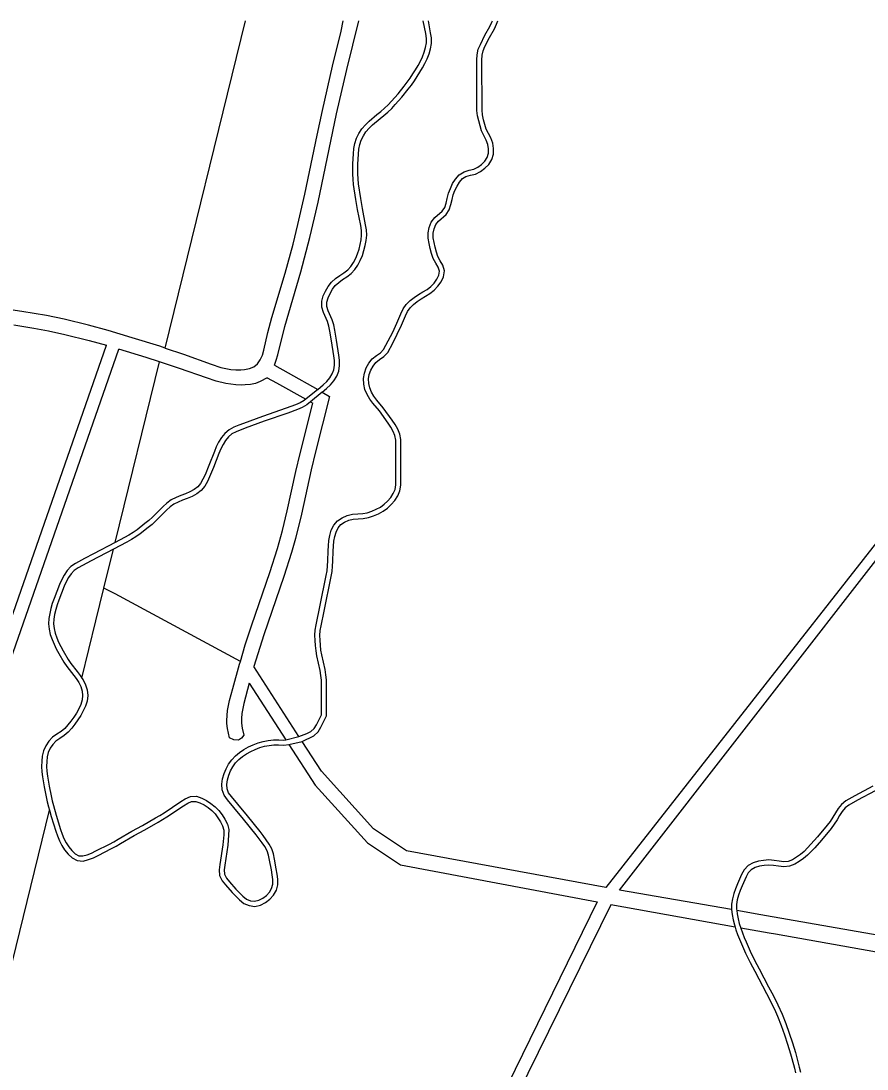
# Model space of a CAD drawing. Extents: x 124000 to 129000, y 395500 to 397503.
# Drawn here: x 128304.5 to 128472.6, y 397291.9 to 397500 of the extents above; entities that cross this region are included whole.
import ezdxf

# ---------------------------------------------------------------- set-up
doc = ezdxf.new("R2010")
doc.units = 0
doc.layers.add('gg-knt-onverhard', color=7, linetype='Continuous')
doc.layers.add('gt-grn-groengrens', color=7, linetype='Continuous')

msp = doc.modelspace()

# ---------------------------------------------------------------- linework, layer by layer
at = {"layer": 'gg-knt-onverhard'}
for p, q in [((128354.87, 397431.66), (128357.6, 397430.13)), ((128353.4, 397429.16), (128355.28, 397428.11)), ((128357.6, 397430.13), (128363.47, 397426.85)), ((128355.28, 397428.11), (128361.07, 397424.87)), ((128363.47, 397426.85), (128361.07, 397424.87)), ((128364.37, 397426.29), (128362.02, 397424.34)), ((128364.37, 397426.29), (128365.79, 397425.43)), ((128362.02, 397424.34), (128362.47, 397424.09)), ((128359.74, 397357.93), (128350.78, 397371.79)), ((128349.86, 397368.51), (128357.12, 397357.27)), ((128357.12, 397357.27), (128359.74, 397357.93)), ((128451.46, 397322.53), (128446.7, 397323.36)), ((128453.15, 397318.87), (128447.47, 397319.88))]:
    msp.add_line(p, q, dxfattribs=at)
for points in [[(128333.18, 397435.03), (128336.81, 397433.82), (128342.31, 397431.84), (128344.22, 397431.22), (128345.19, 397430.98), (128346.18, 397430.8), (128347.18, 397430.71), (128348.21, 397430.7), (128348.91, 397430.76), (128349.91, 397430.96), (128350.8, 397431.35), (128351.49, 397431.93), (128352.04, 397432.71), (128352.46, 397433.62), (128352.78, 397434.64), (128353.58, 397438.11), (128354.36, 397441.11), (128356.99, 397449.91), (128358.56, 397455.67), (128359.52, 397459.58), (128360.89, 397465.61), (128363.32, 397477.35), (128364.38, 397482.24), (128366.4, 397491.01), (128368.11, 397497.96), (128368.49, 397500)], [(128354.87, 397431.66), (128355.22, 397432.64), (128355.51, 397433.67), (128356.94, 397439.33), (128360.1, 397450.21), (128361.89, 397456.97), (128362.83, 397460.89), (128363.53, 397464), (128367.22, 397481.57), (128369.24, 397490.34), (128371.6, 397500)], [(128359.74, 397357.93), (128361.3, 397358.52), (128362.12, 397358.92), (128362.76, 397359.48), (128363.21, 397360.26), (128364.22, 397362.24), (128364.22, 397368.11), (128364.2, 397369.09), (128364.1, 397370.04), (128363.93, 397371), (128363.29, 397373.94), (128363.12, 397374.95), (128363.01, 397375.97), (128362.94, 397376.98), (128362.9, 397378.01), (128362.96, 397379.06), (128363.13, 397380.08), (128363.93, 397384.01), (128365.16, 397389.87), (128365.31, 397390.83), (128365.4, 397391.8), (128365.45, 397392.79), (128365.53, 397394.79), (128365.58, 397395.8), (128365.68, 397396.82), (128365.85, 397397.86), (128366.16, 397398.89), (128366.66, 397399.88), (128367.39, 397400.73), (128368.32, 397401.36), (128369.31, 397401.79), (128370.37, 397402.05), (128371.41, 397402.13), (128372.39, 397402.19), (128373.3, 397402.34), (128374.19, 397402.65), (128375.07, 397403.03), (128375.91, 397403.48), (128376.67, 397404.02), (128377.35, 397404.66), (128377.96, 397405.38), (128378.46, 397406.16), (128378.81, 397406.99), (128378.97, 397407.87), (128378.96, 397416.78), (128378.79, 397417.67), (128378.44, 397418.51), (128377.97, 397419.33), (128377.42, 397420.14), (128375.7, 397422.57), (128374.4, 397424.09), (128373.78, 397424.93), (128373.26, 397425.85), (128372.85, 397426.84), (128372.59, 397427.89), (128372.52, 397428.99), (128372.72, 397430.08), (128373.11, 397431.09), (128373.63, 397432.03), (128374.29, 397432.91), (128375.14, 397433.58), (128375.94, 397434.12), (128376.55, 397434.76), (128377.46, 397436.45), (128378.35, 397438.23), (128379.2, 397440.02), (128379.97, 397441.87), (128380.42, 397442.82), (128381.04, 397443.72), (128381.81, 397444.46), (128382.63, 397445.1), (128383.48, 397445.69), (128384.37, 397446.19), (128385.19, 397446.69), (128385.91, 397447.28), (128386.56, 397447.96), (128387.11, 397448.7), (128387.49, 397449.49), (128387.62, 397450.29), (128387.4, 397451.09), (128386.92, 397451.9), (128386.42, 397452.83), (128386.08, 397453.83), (128385.8, 397454.81), (128385.57, 397455.82), (128385.41, 397456.86), (128385.4, 397457.95), (128385.62, 397459.02), (128386.01, 397460.06), (128386.69, 397460.96), (128388.21, 397462.23), (128388.68, 397462.95), (128388.96, 397463.81), (128389.17, 397464.77), (128389.42, 397465.78), (128389.8, 397466.76), (128390.26, 397467.7), (128390.81, 397468.61), (128391.53, 397469.46), (128392.52, 397470.07), (128393.56, 397470.34), (128394.49, 397470.56), (128395.29, 397470.94), (128396.01, 397471.5), (128396.66, 397472.15), (128397.13, 397472.89), (128397.37, 397473.72), (128397.4, 397474.61), (128397.24, 397475.5), (128396.92, 397476.36), (128396.47, 397477.23), (128396.02, 397478.17), (128395.7, 397479.17), (128395.43, 397480.16), (128395.21, 397481.17), (128395.09, 397482.21), (128395.08, 397492.25), (128395.1, 397493.3), (128395.35, 397494.37), (128395.76, 397495.35), (128396.67, 397497.17), (128397.66, 397498.89), (128398.07, 397499.76), (128398.16, 397500)], [(128360.37, 397356.94), (128362.67, 397358.08), (128363.55, 397358.83), (128364.09, 397359.79), (128365.22, 397362), (128365.22, 397368.12), (128365.2, 397369.15), (128365.09, 397370.18), (128364.91, 397371.19), (128364.27, 397374.12), (128364.11, 397375.08), (128364.01, 397376.06), (128363.93, 397377.03), (128363.91, 397378), (128363.96, 397378.95), (128364.12, 397379.9), (128364.71, 397382.83), (128366.15, 397389.7), (128366.3, 397390.71), (128366.39, 397391.73), (128366.45, 397392.74), (128366.52, 397394.74), (128366.58, 397395.73), (128366.68, 397396.69), (128366.83, 397397.63), (128367.1, 397398.52), (128367.5, 397399.32), (128368.07, 397399.98), (128368.8, 397400.48), (128369.64, 397400.84), (128370.53, 397401.05), (128371.48, 397401.14), (128372.5, 397401.2), (128373.55, 397401.37), (128374.55, 397401.72), (128375.51, 397402.13), (128376.44, 397402.63), (128377.3, 397403.25), (128378.08, 397403.97), (128378.76, 397404.79), (128379.35, 397405.69), (128379.78, 397406.7), (128379.97, 397407.79), (128379.96, 397416.88), (128379.75, 397417.96), (128379.34, 397418.96), (128378.81, 397419.87), (128378.24, 397420.71), (128376.48, 397423.18), (128375.19, 397424.71), (128374.62, 397425.48), (128374.16, 397426.29), (128373.8, 397427.15), (128373.58, 397428.04), (128373.53, 397428.93), (128373.69, 397429.81), (128374.02, 397430.67), (128374.47, 397431.48), (128375.01, 397432.2), (128375.73, 397432.77), (128376.59, 397433.36), (128377.36, 397434.16), (128378.35, 397435.99), (128379.25, 397437.79), (128380.11, 397439.61), (128380.88, 397441.46), (128381.29, 397442.32), (128381.8, 397443.06), (128382.47, 397443.7), (128383.23, 397444.29), (128384.02, 397444.85), (128384.87, 397445.33), (128385.76, 397445.87), (128386.59, 397446.54), (128387.33, 397447.31), (128387.96, 397448.18), (128388.46, 397449.18), (128388.65, 397450.35), (128388.32, 397451.48), (128387.79, 397452.39), (128387.34, 397453.23), (128387.04, 397454.12), (128386.77, 397455.06), (128386.56, 397456.01), (128386.41, 397456.94), (128386.4, 397457.85), (128386.58, 397458.74), (128386.9, 397459.57), (128387.42, 397460.27), (128388.97, 397461.56), (128389.59, 397462.51), (128389.92, 397463.55), (128390.15, 397464.54), (128390.38, 397465.48), (128390.72, 397466.36), (128391.13, 397467.22), (128391.63, 397468.02), (128392.19, 397468.7), (128392.91, 397469.14), (128393.8, 397469.37), (128394.82, 397469.61), (128395.82, 397470.09), (128396.68, 397470.76), (128397.44, 397471.53), (128398.05, 397472.48), (128398.37, 397473.57), (128398.4, 397474.68), (128398.21, 397475.76), (128397.84, 397476.77), (128397.37, 397477.68), (128396.95, 397478.54), (128396.66, 397479.45), (128396.41, 397480.39), (128396.2, 397481.33), (128396.09, 397482.27), (128396.08, 397492.24), (128396.1, 397493.18), (128396.3, 397494.07), (128396.67, 397494.93), (128397.55, 397496.69), (128398.55, 397498.43), (128398.99, 397499.37), (128399.23, 397500)], [(128363.47, 397426.85), (128364.55, 397427.75), (128365.25, 397428.41), (128365.85, 397429.12), (128366.33, 397429.9), (128366.65, 397430.74), (128366.78, 397431.64), (128366.76, 397432.57), (128366.65, 397433.53), (128366.21, 397436.48), (128365.86, 397438.43), (128365.67, 397439.39), (128365.39, 397440.29), (128364.59, 397442.13), (128364.28, 397443.19), (128364.28, 397444.33), (128364.57, 397445.4), (128365.03, 397446.36), (128365.56, 397447.27), (128366.2, 397448.13), (128366.99, 397448.86), (128367.84, 397449.46), (128368.67, 397450.01), (128369.42, 397450.57), (128370.04, 397451.24), (128370.55, 397452.03), (128371.01, 397452.87), (128371.39, 397453.74), (128371.67, 397454.66), (128371.9, 397455.6), (128372.09, 397456.55), (128372.18, 397457.49), (128372.15, 397458.42), (128371.99, 397459.36), (128371.36, 397462.54), (128371, 397464.56), (128370.57, 397467.55), (128370.47, 397468.57), (128370.42, 397469.59), (128370.42, 397470.61), (128370.44, 397471.62), (128370.56, 397473.64), (128370.65, 397474.67), (128370.86, 397475.7), (128371.19, 397476.71), (128371.65, 397477.68), (128372.24, 397478.57), (128372.92, 397479.36), (128373.67, 397480.09), (128375.21, 397481.41), (128375.99, 397482.03), (128376.74, 397482.66), (128377.44, 397483.33), (128378.11, 397484.05), (128379.41, 397485.54), (128380.65, 397487.08), (128381.25, 397487.87), (128381.83, 397488.67), (128382.37, 397489.48), (128382.89, 397490.32), (128383.39, 397491.17), (128383.85, 397492.04), (128384.28, 397492.91), (128384.63, 397493.8), (128384.89, 397494.71), (128385.04, 397495.63), (128385.05, 397496.55), (128384.91, 397497.49), (128384.43, 397500)], [(128364.37, 397426.29), (128365.22, 397427), (128365.97, 397427.72), (128366.66, 397428.53), (128367.23, 397429.46), (128367.62, 397430.49), (128367.78, 397431.57), (128367.76, 397432.64), (128367.64, 397433.66), (128367.2, 397436.64), (128366.84, 397438.63), (128366.64, 397439.64), (128366.33, 397440.64), (128365.53, 397442.47), (128365.28, 397443.33), (128365.28, 397444.19), (128365.51, 397445.05), (128365.91, 397445.89), (128366.4, 397446.71), (128366.95, 397447.46), (128367.62, 397448.08), (128368.41, 397448.64), (128369.25, 397449.19), (128370.1, 397449.83), (128370.83, 397450.63), (128371.41, 397451.52), (128371.91, 397452.43), (128372.33, 397453.4), (128372.64, 397454.39), (128372.88, 397455.39), (128373.08, 397456.4), (128373.19, 397457.45), (128373.15, 397458.52), (128372.97, 397459.55), (128372.34, 397462.73), (128371.99, 397464.72), (128371.56, 397467.67), (128371.47, 397468.64), (128371.42, 397469.62), (128371.42, 397470.6), (128371.44, 397471.58), (128371.55, 397473.56), (128371.65, 397474.52), (128371.83, 397475.45), (128372.12, 397476.34), (128372.52, 397477.18), (128373.04, 397477.96), (128373.65, 397478.68), (128374.34, 397479.35), (128375.84, 397480.63), (128376.62, 397481.26), (128377.4, 397481.92), (128378.15, 397482.63), (128378.85, 397483.38), (128380.17, 397484.9), (128381.44, 397486.47), (128382.06, 397487.27), (128382.65, 397488.1), (128383.21, 397488.94), (128383.75, 397489.8), (128384.26, 397490.68), (128384.74, 397491.58), (128385.2, 397492.5), (128385.58, 397493.48), (128385.87, 397494.49), (128386.04, 397495.54), (128386.05, 397496.62), (128385.89, 397497.66), (128385.46, 397500)], [(128333.18, 397435.03), (128332.07, 397435.4), (128326.61, 397437.1), (128321.82, 397438.53), (128317.96, 397439.6), (128313.1, 397440.79), (128309.62, 397441.51), (128304.69, 397442.34), (128293.39, 397444.03), (128288.46, 397444.9), (128285.53, 397445.53), (128283.58, 397446.01), (128281.52, 397446.57), (128275.75, 397448.29), (128272.85, 397449.04), (128270.9, 397449.44), (128269.02, 397449.71), (128268.03, 397449.81), (128262.03, 397450.21), (128259.34, 397450.52), (128256.38, 397451), (128249.71, 397452.24)], [(128303.09, 397439.63), (128307.04, 397439), (128309.99, 397438.46), (128313.23, 397437.77), (128318.08, 397436.55), (128321.49, 397435.6)], [(128252.1, 397302.1), (128270.13, 397302.1), (128273.19, 397302.93), (128275.68, 397304.32), (128321.49, 397435.6)], [(128253.66, 397299.52), (128270.48, 397299.52), (128274.17, 397300.53), (128277.79, 397302.55), (128323.96, 397434.86)], [(128332.01, 397432.3), (128329.37, 397433.17), (128323.96, 397434.86)], [(128503.39, 397433.3), (128420.67, 397327.9), (128381.11, 397335.21), (128374.56, 397339.58), (128364.18, 397351.05), (128360.37, 397356.94)], [(128445.67, 397323.54), (128423.43, 397327.43), (128505.58, 397433.06)], [(128353.4, 397429.16), (128352.04, 397428.38), (128351.11, 397428.04), (128350.1, 397427.83), (128349.06, 397427.72), (128348.23, 397427.69), (128347.2, 397427.74), (128346.19, 397427.85), (128345.2, 397428.02), (128343.26, 397428.5), (128341.36, 397429.11), (128336.02, 397430.97), (128332.01, 397432.3)], [(128361.07, 397424.87), (128360.74, 397424.61), (128359.94, 397424.14), (128359.06, 397423.77), (128357.19, 397423.09), (128352.47, 397421.46), (128348.7, 397420.08), (128347.76, 397419.72), (128346.81, 397419.33), (128345.85, 397418.83), (128345.01, 397418.11), (128344.33, 397417.28), (128343.78, 397416.38), (128343.32, 397415.44), (128342.93, 397414.5), (128341.84, 397411.7), (128341.07, 397409.88), (128340.66, 397409), (128340.2, 397408.18), (128339.63, 397407.48), (128338.92, 397406.94), (128338.09, 397406.5), (128337.2, 397406.13), (128336.26, 397405.78), (128335.31, 397405.39), (128334.36, 397404.91), (128333.5, 397404.28), (128332.74, 397403.58), (128330.62, 397401.45), (128329.9, 397400.8), (128329.14, 397400.18), (128327.57, 397398.98), (128326.77, 397398.41), (128325.95, 397397.88), (128325.1, 397397.4), (128323.21, 397396.42)], [(128365.79, 397425.43), (128363, 397414.47), (128362.15, 397410.85), (128360.21, 397402.06), (128359.03, 397397.2), (128358.26, 397394.44), (128356.76, 397389.67), (128352.76, 397378.09), (128350.78, 397371.79)], [(128362.02, 397424.34), (128361.31, 397423.79), (128360.39, 397423.24), (128359.42, 397422.84), (128357.53, 397422.15), (128352.8, 397420.52), (128349.06, 397419.15), (128347.23, 397418.42), (128346.42, 397417.99), (128345.73, 397417.41), (128345.15, 397416.69), (128344.66, 397415.89), (128344.23, 397415.03), (128343.85, 397414.13), (128342.77, 397411.33), (128341.98, 397409.47), (128341.55, 397408.54), (128341.03, 397407.61), (128340.33, 397406.76), (128339.46, 397406.09), (128338.52, 397405.59), (128337.56, 397405.2), (128336.62, 397404.85), (128335.73, 397404.48), (128334.89, 397404.06), (128334.14, 397403.51), (128333.43, 397402.85), (128331.31, 397400.73), (128330.55, 397400.04), (128329.76, 397399.4), (128328.16, 397398.17), (128327.33, 397397.58), (128326.46, 397397.02), (128325.57, 397396.52), (128322.89, 397395.13)], [(128348.09, 397372.83), (128349.08, 397376.11), (128350.37, 397380.06), (128353.98, 397390.45), (128355.48, 397395.23), (128356.47, 397398.84), (128357.4, 397402.73), (128359.12, 397410.55), (128359.95, 397414.13), (128362.47, 397424.09)], [(128323.21, 397396.42), (128318.89, 397394.18), (128317.11, 397393.25), (128315.32, 397392.29), (128314.45, 397391.65), (128313.7, 397390.86), (128313.1, 397389.98), (128312.6, 397389.07), (128312.18, 397388.13), (128311.08, 397385.31), (128310.74, 397384.35), (128310.45, 397383.36), (128310.22, 397382.35), (128310.06, 397381.32), (128310.01, 397380.27), (128310.09, 397379.2), (128310.33, 397378.16), (128310.68, 397377.18), (128311.08, 397376.23), (128311.53, 397375.31), (128312.01, 397374.41), (128313.04, 397372.66), (128313.62, 397371.81), (128315.45, 397369.45), (128315.98, 397368.65), (128316.4, 397367.82), (128316.66, 397366.95), (128316.76, 397366.05), (128316.68, 397365.17), (128316.4, 397364.29), (128316.01, 397363.42), (128315.54, 397362.58), (128315.02, 397361.77), (128314.44, 397360.98), (128313.83, 397360.22), (128313.2, 397359.51), (128312.49, 397358.91), (128311.67, 397358.37), (128310.8, 397357.77), (128310.04, 397356.98), (128309.44, 397356.08), (128308.99, 397355.09), (128308.74, 397354.04), (128308.63, 397352.99), (128308.61, 397351.95), (128308.67, 397350.91), (128308.82, 397349.89), (128309.15, 397347.91), (128309.53, 397345.93), (128309.75, 397344.94), (128309.99, 397343.96), (128310.18, 397343.29)], [(128322.89, 397395.13), (128318.47, 397392.83), (128315.86, 397391.44), (128315.11, 397390.9), (128314.48, 397390.23), (128313.95, 397389.46), (128313.5, 397388.62), (128313.1, 397387.74), (128312.02, 397384.97), (128311.69, 397384.04), (128311.42, 397383.11), (128311.2, 397382.17), (128311.06, 397381.22), (128311.01, 397380.28), (128311.08, 397379.35), (128311.29, 397378.44), (128311.61, 397377.54), (128311.99, 397376.64), (128312.42, 397375.77), (128312.88, 397374.9), (128313.88, 397373.2), (128314.43, 397372.4), (128315.65, 397370.84), (128316.27, 397370.03), (128316.61, 397369.51)], [(128349.86, 397368.51), (128348.79, 397364.45), (128348.57, 397363.46), (128348.41, 397362.46), (128348.33, 397361.47), (128348.35, 397360.55), (128348.48, 397359.57), (128348.79, 397358.2), (128348.35, 397357.58), (128347.7, 397357.19), (128346.78, 397357.26), (128345.95, 397357.67), (128345.55, 397359.5), (128345.42, 397360.49), (128345.4, 397361.1), (128345.44, 397362.09), (128345.56, 397363.08), (128345.96, 397365.06), (128346.58, 397367.47), (128347.93, 397372.3), (128348.09, 397372.83)], [(128316.61, 397369.51), (128316.85, 397369.16), (128317.33, 397368.2), (128317.65, 397367.15), (128317.77, 397366.06), (128317.66, 397364.96), (128317.33, 397363.93), (128316.9, 397362.98), (128316.4, 397362.07), (128315.84, 397361.2), (128315.23, 397360.37), (128314.59, 397359.58), (128313.9, 397358.79), (128313.08, 397358.1), (128312.23, 397357.55), (128311.45, 397357), (128310.82, 397356.35), (128310.32, 397355.59), (128309.94, 397354.76), (128309.72, 397353.87), (128309.63, 397352.93), (128309.61, 397351.97), (128309.67, 397351.01), (128309.81, 397350.04), (128310.14, 397348.08), (128310.51, 397346.14), (128310.73, 397345.17), (128310.96, 397344.21), (128311.49, 397342.3), (128312.36, 397339.45), (128312.68, 397338.52), (128313.05, 397337.63), (128313.49, 397336.78), (128314.01, 397335.98), (128314.59, 397335.25), (128315.25, 397334.64), (128315.98, 397334.24), (128316.79, 397334.2), (128317.65, 397334.41), (128318.53, 397334.77), (128319.4, 397335.2), (128322.07, 397336.56), (128322.94, 397337.03), (128323.8, 397337.52), (128326.52, 397339.11), (128328.65, 397340.27), (128331.25, 397341.75), (128332.1, 397342.26), (128332.93, 397342.79), (128336.28, 397345), (128337.16, 397345.53), (128338.18, 397346.02), (128339.38, 397346.04), (128340.44, 397345.68), (128341.38, 397345.18), (128342.26, 397344.62), (128343.1, 397343.97), (128343.83, 397343.19), (128344.45, 397342.35), (128345.01, 397341.47), (128345.51, 397340.51), (128345.79, 397339.43), (128345.77, 397338.34), (128345.58, 397336.31), (128344.99, 397332.35), (128344.87, 397331.42), (128344.95, 397330.57), (128345.32, 397329.81), (128345.91, 397329.08), (128347.22, 397327.6), (128347.9, 397326.88), (128348.59, 397326.22), (128349.3, 397325.64), (128350.09, 397325.3), (128350.93, 397325.2), (128351.76, 397325.39), (128352.56, 397325.79), (128353.29, 397326.33), (128353.89, 397326.99), (128354.31, 397327.76), (128354.53, 397328.61), (128354.55, 397329.52), (128354.44, 397330.46), (128354.25, 397331.43), (128353.91, 397333.39), (128353.7, 397334.33), (128353.4, 397335.22), (128352.98, 397336.05), (128352.43, 397336.83), (128351.83, 397337.62), (128351.22, 397338.4), (128348.72, 397341.51), (128346.8, 397343.8), (128345.51, 397345.36), (128344.87, 397346.24), (128344.49, 397347.32), (128344.42, 397348.43), (128344.56, 397349.51), (128344.85, 397350.54), (128345.26, 397351.51), (128345.77, 397352.43), (128346.38, 397353.3), (128347.11, 397354.08), (128347.93, 397354.75), (128348.8, 397355.33), (128349.7, 397355.84), (128350.64, 397356.28), (128351.62, 397356.65), (128352.61, 397356.93), (128353.63, 397357.15), (128354.69, 397357.27), (128355.72, 397357.23), (128356.67, 397357.2), (128357.12, 397357.27)], [(128310.18, 397343.29), (128310.53, 397342.02), (128311.41, 397339.13), (128311.75, 397338.17), (128312.15, 397337.21), (128312.62, 397336.28), (128313.19, 397335.4), (128313.86, 397334.57), (128314.66, 397333.82), (128315.7, 397333.26), (128316.88, 397333.19), (128317.96, 397333.46), (128318.94, 397333.85), (128319.85, 397334.3), (128322.53, 397335.68), (128323.42, 397336.15), (128324.3, 397336.65), (128327.01, 397338.24), (128329.14, 397339.4), (128331.75, 397340.89), (128332.62, 397341.41), (128333.48, 397341.95), (128336.81, 397344.15), (128337.64, 397344.65), (128338.42, 397345.02), (128339.22, 397345.03), (128340.05, 397344.75), (128340.88, 397344.32), (128341.69, 397343.81), (128342.42, 397343.23), (128343.06, 397342.55), (128343.63, 397341.78), (128344.15, 397340.97), (128344.57, 397340.15), (128344.79, 397339.3), (128344.78, 397338.39), (128344.59, 397336.43), (128344, 397332.49), (128343.86, 397331.43), (128343.97, 397330.29), (128344.48, 397329.26), (128345.15, 397328.43), (128346.48, 397326.92), (128347.19, 397326.18), (128347.93, 397325.47), (128348.78, 397324.78), (128349.83, 397324.33), (128350.98, 397324.19), (128352.1, 397324.44), (128353.09, 397324.93), (128353.96, 397325.59), (128354.7, 397326.41), (128355.25, 397327.39), (128355.53, 397328.48), (128355.55, 397329.57), (128355.42, 397330.61), (128355.23, 397331.61), (128354.89, 397333.59), (128354.66, 397334.6), (128354.33, 397335.61), (128353.84, 397336.56), (128353.24, 397337.42), (128352.63, 397338.23), (128352.01, 397339.02), (128349.5, 397342.15), (128347.56, 397344.45), (128346.31, 397345.98), (128345.77, 397346.71), (128345.48, 397347.52), (128345.43, 397348.4), (128345.54, 397349.31), (128345.79, 397350.21), (128346.16, 397351.07), (128346.62, 397351.9), (128347.16, 397352.67), (128347.8, 397353.35), (128348.53, 397353.95), (128349.33, 397354.47), (128350.16, 397354.95), (128351.03, 397355.36), (128351.93, 397355.7), (128352.86, 397355.97), (128353.79, 397356.16), (128354.72, 397356.27), (128355.69, 397356.23), (128356.74, 397356.2), (128357.72, 397356.35)], [(128357.72, 397356.35), (128357.72, 397356.35), (128360.37, 397356.94)], [(128357.72, 397356.35), (128362.96, 397348.24), (128373.33, 397336.77), (128379.88, 397332.4), (128418.99, 397325.09), (128396.69, 397279.6), (128393.79, 397272.86), (128390.08, 397259.06)], [(128473.69, 397348.03), (128470.17, 397346.13), (128468.38, 397345.12), (128467.53, 397344.44), (128466.85, 397343.61), (128466.28, 397342.74), (128465.76, 397341.88), (128465.24, 397341.06), (128464.65, 397340.29), (128462.74, 397338), (128461.43, 397336.51), (128460.76, 397335.79), (128460.07, 397335.11), (128459.33, 397334.49), (128458.56, 397333.93), (128457.75, 397333.45), (128456.93, 397333.12), (128456.06, 397333.05), (128455.12, 397333.15), (128454.12, 397333.31), (128453.06, 397333.4), (128452.01, 397333.29), (128450.98, 397333.13), (128449.93, 397332.83), (128448.94, 397332.27), (128448.16, 397331.44), (128447.64, 397330.48), (128446.83, 397328.63), (128446.44, 397327.69), (128446.1, 397326.71), (128445.82, 397325.7), (128445.67, 397324.65), (128445.67, 397323.58), (128445.67, 397323.54)], [(128474.17, 397347.15), (128470.65, 397345.25), (128468.95, 397344.3), (128468.24, 397343.72), (128467.65, 397343.01), (128467.13, 397342.21), (128466.62, 397341.35), (128466.06, 397340.48), (128465.43, 397339.67), (128463.5, 397337.35), (128462.17, 397335.83), (128461.48, 397335.09), (128460.74, 397334.37), (128459.95, 397333.7), (128459.11, 397333.09), (128458.2, 397332.55), (128457.16, 397332.14), (128456.04, 397332.05), (128454.99, 397332.16), (128454.01, 397332.32), (128453.07, 397332.39), (128452.14, 397332.3), (128451.19, 397332.15), (128450.32, 397331.9), (128449.57, 397331.47), (128448.98, 397330.85), (128448.54, 397330.04), (128447.75, 397328.24), (128447.38, 397327.33), (128447.05, 397326.42), (128446.8, 397325.5), (128446.67, 397324.57), (128446.67, 397323.64), (128446.7, 397323.36)], [(128446.36, 397320.07), (128421.65, 397324.47), (128399.03, 397278.48), (128395.96, 397272.02), (128393.87, 397263.89)], [(128445.67, 397323.54), (128445.78, 397322.54), (128445.97, 397321.53), (128446.22, 397320.53), (128446.36, 397320.07)], [(128446.7, 397323.36), (128446.77, 397322.69), (128446.95, 397321.74), (128447.19, 397320.8), (128447.47, 397319.88)], [(128542.83, 397306.58), (128452.62, 397322.33), (128451.46, 397322.53)], [(128446.36, 397320.07), (128446.52, 397319.55), (128446.86, 397318.59), (128447.23, 397317.65), (128448.03, 397315.79), (128448.46, 397314.88), (128449.35, 397313.07), (128450.27, 397311.29), (128452.61, 397306.87), (128453.51, 397305.1), (128454.36, 397303.3), (128454.76, 397302.4), (128455.5, 397300.56), (128456.18, 397298.7), (128456.8, 397296.81), (128457.38, 397294.91), (128457.64, 397293.95), (128458.15, 397292.04), (128458.35, 397291.11)], [(128447.47, 397319.88), (128447.47, 397319.87), (128447.8, 397318.94), (128448.16, 397318.02), (128448.54, 397317.11), (128449.36, 397315.3), (128450.24, 397313.52), (128451.15, 397311.75), (128453.03, 397308.22), (128453.96, 397306.44), (128454.85, 397304.63), (128455.68, 397302.79), (128456.43, 397300.92), (128457.13, 397299.03), (128457.76, 397297.11), (128458.34, 397295.19), (128459.12, 397292.27), (128459.34, 397291.24)], [(128542.02, 397303.04), (128454.37, 397318.65), (128453.15, 397318.87)]]:
    msp.add_lwpolyline(points, dxfattribs=at)
at = {"layer": 'gt-grn-groengrens'}
for p, q in [((128333.18, 397435.03), (128349.09, 397500)), ((128323.21, 397396.42), (128332.01, 397432.3)), ((128320.99, 397387.39), (128322.89, 397395.13)), ((128319.41, 397380.91), (128320.99, 397387.39)), ((128316.61, 397369.51), (128319.41, 397380.91)), ((128294.18, 397278.08), (128310.18, 397343.29))]:
    msp.add_line(p, q, dxfattribs=at)
msp.add_lwpolyline([(128348.09, 397372.83), (128323.23, 397386.26), (128320.99, 397387.39)], dxfattribs=at)

doc.saveas('drawing.dxf')
